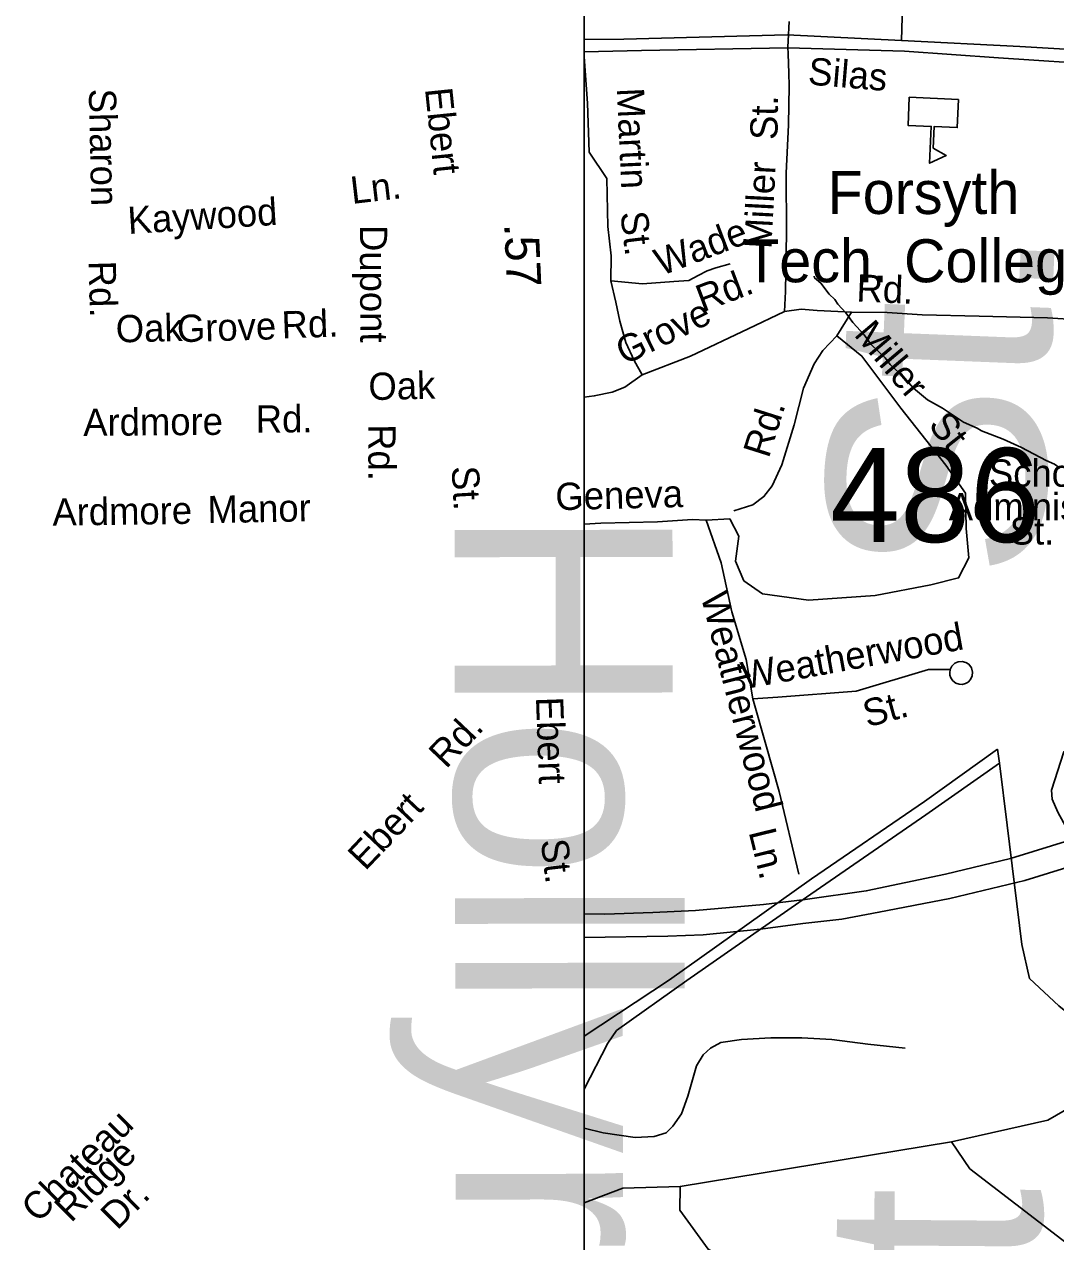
# Model space of a CAD drawing. Extents: x 1553981 to 1780076, y 812965 to 996873.
# Drawn here: x 1632079 to 1632529, y 846461 to 846992 of the extents above; entities that cross this region are included whole.
import ezdxf

# ---------------------------------------------------------------- set-up
doc = ezdxf.new("R2010")
doc.units = 0
for name, color, linetype in [('Default', 7, 'Continuous'), ('Exist Aviation Field Marked Auxiliary Label', 7, 'Continuous'), ('Exist Hydrographic Creek Single Shore', 7, 'Continuous'), ('Exist Hydrographic Misc Water Feature', 7, 'Continuous'), ('Exist Railroad Station CELL', 7, 'Continuous'), ('Exist Road Non-System Type 51 Label', 7, 'Continuous'), ('Exist Road Primary Interstate Divided Center Attributed', 7, 'Continuous'), ('Exist Road Primary NC Divided Attributed', 7, 'Continuous'), ('Exist Road Primary NC Label', 7, 'Continuous'), ('Exist Road Secondary Mileage Hundredths English Label', 7, 'Continuous'), ('Exist Road Secondary Structure Standard Bridge Number Label', 7, 'Continuous'), ('Exist Utilities Electrical Transmission Line', 7, 'Continuous'), ('Map Preparation Border Antique Large Shape', 7, 'Continuous'), ('Map Preparation Border County Name Lower Right Label', 7, 'Continuous')]:
    doc.layers.add(name, color=color, linetype=linetype)

msp = doc.modelspace()

# ---------------------------------------------------------------- linework, layer by layer
at = {"layer": 'Default'}
msp.add_lwpolyline([(1632323.05, 848155.4), (1636375.85, 848155.4), (1636375.85, 845052.3), (1632323.05, 845052.3)], close=True, dxfattribs=at)
at = {"layer": 'Exist Aviation Field Marked Auxiliary Label'}
msp.add_lwpolyline([(1632486.21, 846959.04), (1632485.67, 846946.81), (1632475.55, 846947.26), (1632475.13, 846937.88), (1632480.87, 846934.59), (1632473.64, 846931.26), (1632474.35, 846947.31), (1632464.23, 846947.76), (1632464.77, 846959.99)], close=True, dxfattribs=at)
at = {"layer": 'Exist Hydrographic Creek Single Shore'}
msp.add_line((1632364.95, 846485.13), (1632483.22, 846504.62), dxfattribs=at)
for points in [[(1632483.22, 846504.62), (1632525.12, 846513.98), (1632562.58, 846535.7), (1632570.08, 846547.03), (1632570.32, 846568.78), (1632547.12, 846614.15), (1632541.78, 846626.76), (1632536.59, 846636.66), (1632533.54, 846640.88), (1632529.53, 846648.29), (1632526.97, 846654.03), (1632526.76, 846657.98), (1632532.19, 846674.65), (1632573.66, 846690.81), (1632627.72, 846716.57), (1632646.07, 846731.27), (1632647.7, 846744.88)], [(1632771.82, 846202.36), (1632753.57, 846242.53), (1632727.07, 846285.34), (1632723.2, 846307.57), (1632714.5, 846351.04), (1632707.18, 846365.7), (1632697.82, 846382.8), (1632681.57, 846391.3), (1632614.91, 846411.63), (1632561.32, 846438.88), (1632491.2, 846492.83), (1632483.22, 846504.62)], [(1632323.05, 846477.99), (1632339.94, 846484.4), (1632364.95, 846485.13)], [(1632440.05, 846193.52), (1632441.7, 846221.37), (1632435.7, 846235.04), (1632435.95, 846262.11), (1632444.7, 846284.91), (1632420.13, 846346.59), (1632411.41, 846405.86), (1632405.65, 846428.4), (1632399.82, 846444.21), (1632377.07, 846457.8), (1632364.82, 846474.88), (1632364.95, 846485.13)]]:
    msp.add_lwpolyline(points, dxfattribs=at)
at = {"layer": 'Exist Hydrographic Misc Water Feature'}
msp.add_lwpolyline([(1632423.26, 846882.01), (1632423.49, 846881.26), (1632426.21, 846878.98), (1632429.9, 846874.18), (1632432.36, 846871.89), (1632433.59, 846869.87), (1632437.04, 846866.08), (1632440.21, 846861.78), (1632445.15, 846856.46), (1632448.08, 846852.17), (1632454.25, 846846.34), (1632456.46, 846843.56), (1632462.39, 846837.98), (1632466.56, 846833.17), (1632472.74, 846828.08), (1632479.19, 846824.5), (1632488.35, 846818.37), (1632494.31, 846815.79), (1632496.3, 846814.51), (1632505.74, 846810.88), (1632513.69, 846807.27), (1632524.35, 846801.62), (1632528.08, 846800.07), (1632530.55, 846798.29)], dxfattribs=at)
at = {"layer": 'Exist Road Primary Interstate Divided Center Attributed'}
for points in [[(1632536.59, 846636.66), (1632508.87, 846628.07), (1632480.52, 846621.36), (1632445.98, 846614.02), (1632419.39, 846610.22), (1632401.19, 846608), (1632371.63, 846605.44), (1632353.01, 846604.61), (1632332.03, 846603.92), (1632323.05, 846604.06)], [(1632323.05, 846593.66), (1632359.45, 846594.3), (1632374.88, 846594.92), (1632399.94, 846597.27), (1632418.29, 846599.76), (1632435.38, 846601.7), (1632451.51, 846604.68), (1632482.39, 846610.7), (1632515.06, 846618.59), (1632541.78, 846626.76)]]:
    msp.add_lwpolyline(points, dxfattribs=at)
at = {"layer": 'Exist Road Primary NC Divided Attributed'}
for points in [[(1632825.82, 846909.75), (1632821.51, 846917.92), (1632817.12, 846926.33), (1632811.77, 846933.41), (1632805.28, 846941.63), (1632799.74, 846946.6), (1632790.84, 846952.63), (1632784.31, 846955.18), (1632774.2, 846957.83), (1632760.77, 846961.14), (1632724.18, 846967.38), (1632702.52, 846970.17), (1632671.98, 846972.72), (1632619.22, 846975.75), (1632583.58, 846978.11), (1632552.56, 846979.82), (1632512.94, 846982.18), (1632461.32, 846984.83), (1632411.58, 846987.24), (1632340.29, 846985.35), (1632323.05, 846985.25)], [(1632323.05, 846979.82), (1632348.04, 846980.43), (1632411.87, 846981.56), (1632462.64, 846980.05), (1632503.58, 846977.17), (1632552.09, 846974.05), (1632586.89, 846971.97), (1632619.22, 846970.55), (1632652.22, 846968.56), (1632683.05, 846966.67), (1632692.79, 846966.2), (1632706.4, 846964.54), (1632738.08, 846959.91), (1632758.69, 846955.28), (1632773.44, 846952.82), (1632784.6, 846949.32), (1632791.91, 846945.07), (1632799.55, 846940.1), (1632805.47, 846933.22), (1632810.62, 846926.33), (1632821.01, 846907.53)]]:
    msp.add_lwpolyline(points, dxfattribs=at)
at = {"layer": 'Exist Utilities Electrical Transmission Line'}
msp.add_line((1632504.08, 846669.71), (1632503.17, 846675.73), dxfattribs=at)
for points in [[(1632323.05, 846550.63), (1632360.23, 846575.22), (1632422.11, 846619.24), (1632471.35, 846652.99), (1632503.17, 846675.73)], [(1632323.05, 846527.51), (1632333.34, 846547.65), (1632337.15, 846553.1), (1632367.73, 846574.87), (1632420, 846611.28), (1632472, 846647.22), (1632504.08, 846669.71)], [(1632696.31, 846425.62), (1632651.42, 846461.8), (1632596.44, 846507.62), (1632564.18, 846536.11), (1632529.9, 846563.88), (1632517.11, 846575.82), (1632513.83, 846590.62), (1632507.41, 846642.68), (1632504.08, 846669.71)]]:
    msp.add_lwpolyline(points, dxfattribs=at)
at = {"layer": 'Map Preparation Border County Name Lower Right Label'}
for p, q in [((1632412.41, 846993.09), (1632412.02, 846984.64)), ((1632412.01, 846984.64), (1632411.88, 846981.83)), ((1632411.97, 846979), (1632411.88, 846981.83)), ((1632412.22, 846970.52), (1632411.97, 846979)), ((1632439.61, 846866.35), (1632433.22, 846855.95)), ((1632386.53, 846776.22), (1632376.23, 846775.61))]:
    msp.add_line(p, q, dxfattribs=at)
for points in [[(1632468.38, 847117.08), (1632468.08, 847096.1), (1632467.08, 847063.88), (1632466.42, 847036.65), (1632461.79, 847011.3), (1632461.6, 846994.94), (1632461.32, 846984.83)], [(1632323.05, 846977.64), (1632324.5, 846957.41), (1632325.25, 846936.13), (1632332.88, 846924.65), (1632333.31, 846903.65), (1632334.85, 846890.89), (1632334.7, 846879.91)], [(1632552.56, 846979.82), (1632550.2, 846952.49), (1632556.06, 846936.05), (1632554.26, 846916.35), (1632552.92, 846893.87), (1632551.86, 846874.65), (1632550.72, 846865.17), (1632549.96, 846863.44), (1632545.43, 846862.5), (1632524.97, 846863.82), (1632495.27, 846864.52), (1632470.32, 846865.13), (1632455.11, 846866.11), (1632439.61, 846866.35)], [(1632410.39, 846866.54), (1632410.8, 846875.26), (1632411.17, 846901), (1632411.07, 846926.99), (1632412.15, 846947.95), (1632412.39, 846964.93), (1632412.22, 846970.52)], [(1632334.7, 846879.91), (1632348.41, 846878.71), (1632362.16, 846879.75), (1632368.65, 846880.15), (1632372.69, 846882.34), (1632376.71, 846884.29), (1632380.47, 846885.71), (1632386.75, 846887.38)], [(1632334.7, 846879.91), (1632336.79, 846870.64), (1632338.67, 846862.37), (1632341.28, 846853.09), (1632344.9, 846845.28), (1632348.3, 846838.99)], [(1632410.39, 846866.54), (1632394.56, 846859.03), (1632369.4, 846847.16), (1632348.3, 846838.99)], [(1632439.61, 846866.35), (1632424.64, 846867.08), (1632417.67, 846867.67), (1632410.39, 846866.54)], [(1632386.53, 846776.22), (1632390.47, 846768.64), (1632388.95, 846757.72), (1632392.59, 846749.23), (1632400.77, 846743.47), (1632420.77, 846740.74), (1632449.85, 846742.86), (1632474.09, 846747.41), (1632486.21, 846750.44), (1632490.75, 846759.24), (1632489.54, 846771.97), (1632489.24, 846787.43), (1632480.76, 846799.56), (1632461.06, 846824.43), (1632444.09, 846847.17), (1632433.22, 846855.95)], [(1632433.22, 846855.95), (1632427.13, 846849.54), (1632423.29, 846843.84), (1632418.65, 846833.18), (1632414.65, 846817.25), (1632409.14, 846799.83), (1632405, 846790.66), (1632401.43, 846785.95), (1632396.63, 846782.3), (1632388.35, 846779.67)], [(1632348.3, 846838.99), (1632340.74, 846833.59), (1632335.19, 846831.42), (1632327.43, 846829.8), (1632323.05, 846829.2)], [(1632376.23, 846775.61), (1632370.31, 846775.93), (1632355.08, 846774.91), (1632330.33, 846774.29), (1632323.05, 846773.96)], [(1632396.53, 846697.8), (1632393.61, 846714.87), (1632387.44, 846735.71), (1632382.76, 846757.02), (1632376.23, 846775.61)], [(1632482.39, 846709.14), (1632482.57, 846710.54), (1632483.25, 846711.95), (1632484.58, 846713.25), (1632486.07, 846713.92), (1632487.75, 846714.06), (1632489.46, 846713.63), (1632490.75, 846712.8), (1632491.94, 846711.25), (1632492.38, 846709.41), (1632492.22, 846707.72), (1632491.44, 846706.11), (1632490.37, 846705.05), (1632489.25, 846704.43), (1632487.84, 846704.05), (1632486.49, 846704.08), (1632485.03, 846704.59), (1632483.7, 846705.64), (1632482.83, 846706.96), (1632482.45, 846708.04), (1632482.39, 846709.14)], [(1632396.53, 846697.8), (1632407.43, 846698.41), (1632441.67, 846701.14), (1632473.18, 846710.54), (1632482.57, 846710.54)], [(1632416.61, 846621.24), (1632408, 846657.32), (1632402.29, 846677.78), (1632396.53, 846697.8)], [(1632323.05, 846510.54), (1632331.38, 846508.54), (1632345.32, 846506.49), (1632353.52, 846506.9), (1632358.85, 846508.54), (1632361.73, 846511.42), (1632365.42, 846516.75), (1632368.29, 846524.55), (1632371.98, 846537.68), (1632374.85, 846542.6), (1632378.13, 846545.48), (1632382.64, 846547.94), (1632391.66, 846549.17), (1632404.38, 846549.99), (1632417.91, 846549.99), (1632431.03, 846549.17), (1632446.62, 846547.12), (1632463.02, 846545.48)]]:
    msp.add_lwpolyline(points, dxfattribs=at)

# ---------------------------------------------------------------- texts
at = {"layer": 'Exist Railroad Station CELL'}
for s, p in [('Forsyth', (1632429.14, 846909.11)), ('Tech. College', (1632392.77, 846879.35))]:
    msp.add_text(s, height=18.75, dxfattribs=at).set_placement(p)
at = {"layer": 'Exist Road Non-System Type 51 Label'}
for s, height, rotation, p in [('Sharon', 11.875, 271.2066, (1632107.14, 846963.65)), ('Martin', 11.875, 272.5889, (1632337.26, 846963.91)), ('St.', 11.875, 89.1753, (1632407.29, 846941.35)), ('Miller', 11.875, 87.0627, (1632404.65, 846893.73)), ('Ln.', 11.875, 6.6513, (1632221.91, 846913.48)), ('Kaywood', 11.875, 3.5542, (1632124.44, 846900.36)), ('St.', 11.875, 276.8886, (1632338.77, 846909.69)), ('Dupont', 11.875, 270.2035, (1632225.31, 846904.28)), ('Wade', 11.875, 20.7738, (1632356.59, 846882.03)), ('St.', 95, 87.7447, (1632522.35, 846749.14)), ('Rd.', 11.875, 271.5275, (1632107.04, 846888.58)), ('Rd.', 11.875, 20.7738, (1632374.63, 846866.17)), ('Rd.', 11.875, 357.6309, (1632441.57, 846870.99)), ('Oak', 11.875, 1.277, (1632119.02, 846853.1)), ('Rd.', 11.875, 2.0898, (1632191.38, 846854.8)), ('Grove', 11.875, 26.0013, (1632340.61, 846843.09)), ('Grove', 11.875, 1.7573, (1632145.74, 846853.18)), ('Miller', 11.875, 310.243, (1632440.28, 846856.38)), ('Oak', 11.875, 1.277, (1632229.15, 846827.96)), ('Ardmore', 11.875, 0.4774, (1632104.76, 846812.33)), ('Rd.', 11.875, 0.3428, (1632179.94, 846813.79)), ('Rd.', 11.875, 72.4613, (1632403.46, 846802.28)), ('St.', 11.875, 308.5065, (1632472.69, 846816.95)), ('Rd.', 11.875, 270.1453, (1632228.96, 846817.46)), ('Geneva', 11.875, 1.4436, (1632310.65, 846779.95)), ('Manor', 11.875, 1.0532, (1632158.98, 846774.32)), ('Ardmore', 11.875, 0.8246, (1632091.36, 846773.18)), ('Hollyrood', 95, 270.0906, (1632266.53, 846781.74)), ('Weatherwood', 11.875, 284.3564, (1632373.79, 846742.58)), ('Weatherwood', 11.875, 10.3098, (1632392.7, 846701.9)), ('Ebert', 11.875, 271.9894, (1632302.03, 846698.44)), ('St.', 11.875, 15.2114, (1632446.45, 846685.22)), ('Ln.', 11.875, 283.8286, (1632394.68, 846639.71)), ('St.', 11.875, 276.7259, (1632304.13, 846636.02)), ('Chateau', 11.875, 45.0504, (1632085.02, 846468.84)), ('Ridge', 11.875, 45.0504, (1632099.45, 846469.03)), ('Dr.', 11.875, 45.0504, (1632119.59, 846465.76)), ('Violet', 95, 89.5846, (1632520.28, 846166.78))]:
    msp.add_text(s, height=height, rotation=rotation, dxfattribs=at).set_placement(p)
for s, p in [('School', (1632499.47, 846790.22)), ('Administration', (1632481.96, 846775.55)), ('St.', (1632508.52, 846764.99))]:
    msp.add_text(s, height=11.875, dxfattribs=at).set_placement(p)
at = {"layer": 'Exist Road Primary NC Label'}
msp.add_text('Silas', height=11.875, rotation=355.2051, dxfattribs=at).set_placement((1632420.35, 846965.6))
at = {"layer": 'Exist Road Secondary Mileage Hundredths English Label'}
msp.add_text('.57', height=15, rotation=272.5313, dxfattribs=at).set_placement((1632288.19, 846904.82))
at = {"layer": 'Exist Road Secondary Structure Standard Bridge Number Label'}
msp.add_text('486', height=41.01, dxfattribs=at).set_placement((1632430.23, 846766.08))
at = {"layer": 'Map Preparation Border Antique Large Shape'}
for s, rotation, p in [('Ebert', 275.8936, (1632253.66, 846963.68)), ('St.', 273.2454, (1632265.25, 846798.97)), ('Rd.', 46.5424, (1632262.88, 846666.89)), ('Ebert', 46.5424, (1632227.63, 846622.42))]:
    msp.add_text(s, height=11.875, rotation=rotation, dxfattribs=at).set_placement(p)

doc.saveas('drawing.dxf')
